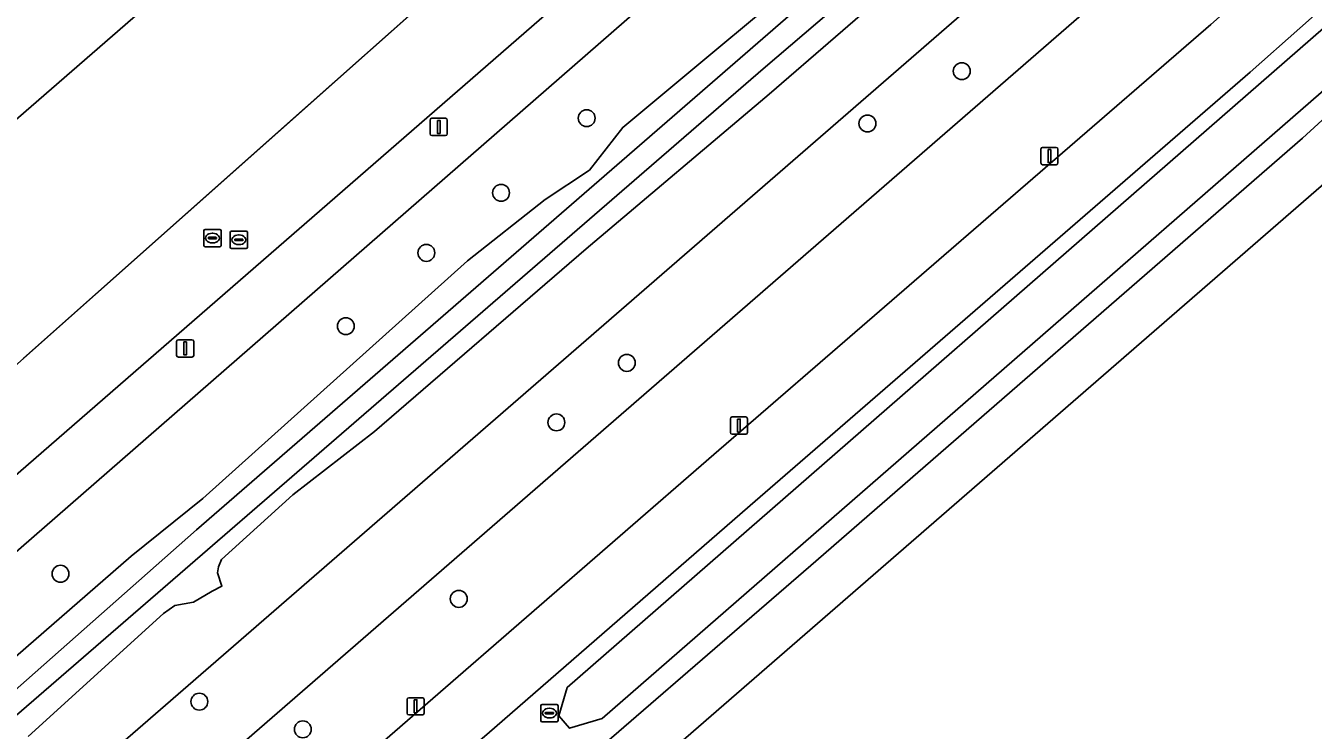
# Model space of a CAD drawing. Extents: x 155018 to 156648, y 383979 to 385733.
# Drawn here: x 155923.3 to 155997.9, y 384081.4 to 384122.2 of the extents above; entities that cross this region are included whole.
import ezdxf

# ---------------------------------------------------------------- set-up
doc = ezdxf.new("R2010")
doc.units = 0
for name, color, linetype in [('IMGEO_Berm_groen', 7, 'Continuous'), ('IMGEO_Boom', 7, 'Continuous'), ('IMGEO_Erf', 7, 'Continuous'), ('IMGEO_Fietspad_gesloten', 7, 'Continuous'), ('IMGEO_Greppel_droge_sloot', 7, 'Continuous'), ('IMGEO_Groenvoorziening', 7, 'Continuous'), ('IMGEO_Kolk', 7, 'Continuous'), ('IMGEO_Lichtmast', 7, 'Continuous'), ('IMGEO_Lijnafwatering', 7, 'Continuous'), ('IMGEO_Loofbos', 7, 'Continuous'), ('IMGEO_Oever', 7, 'Continuous'), ('IMGEO_Pand', 7, 'Continuous'), ('IMGEO_Rijbaan_lokaal_gesloten', 7, 'Continuous'), ('IMGEO_Rioolput', 7, 'Continuous'), ('IMGEO_Waterloop', 7, 'Continuous')]:
    doc.layers.add(name, color=color, linetype=linetype)

msp = doc.modelspace()

# ---------------------------------------------------------------- linework, layer by layer
at = {"layer": 'IMGEO_Berm_groen'}
for points in [[(156038.749, 384158.19), (156029.499, 384150.16), (156000, 384124.635), (155994.251, 384119.512), (155965.578, 384094.681), (155950.186, 384081.3)], [(155968.804, 384090.95), (155997.27, 384115.691), (156000, 384118.183), (156032.747, 384146.463), (156042.459, 384154.994)], [(155952.409, 384076.779), (155968.804, 384090.95)]]:
    msp.add_lwpolyline(points, dxfattribs=at)
msp.add_lwpolyline([(155954.209, 384082.249), (155954.678, 384083.88), (156000, 384123.365), (156037.656, 384155.944), (156039.327, 384156.365), (156040.088, 384155.397), (156039.132, 384153.57), (156000, 384119.755), (155956.722, 384082.095), (155954.818, 384081.523)], close=True, dxfattribs=at)
at = {"layer": 'IMGEO_Boom'}
for centre in [(155977.54, 384119.57), (155955.816, 384116.851), (155972.078, 384116.54), (155950.857, 384112.524), (155946.531, 384109.048), (155941.87, 384104.807), (155958.143, 384102.68), (155954.062, 384099.236), (155925.343, 384090.471), (155948.406, 384089.016), (155933.383, 384083.066), (155939.378, 384081.464)]:
    msp.add_circle(centre, 0.489, dxfattribs=at)
at = {"layer": 'IMGEO_Erf'}
for points in [[(155921.179, 384200.75), (155936.689, 384205.407), (155936.372, 384206.461), (155936.493, 384206.497), (155970.958, 384216.86), (155976.936, 384218.286), (155983.556, 384218.939), (155988.667, 384218.824), (155995.015, 384217.972), (156002.271, 384215.903), (156004.979, 384214.5), (156007.16, 384212.708), (156008.895, 384210.533), (156010.202, 384207.993), (156010.962, 384205.283), (156010.967, 384200.479), (156009.369, 384196.034), (156006.378, 384192.322), (155949.701, 384140.188), (155851.326, 384054.716)], [(155857.749, 384044.829), (155954.025, 384130.334), (156024.189, 384193.573)]]:
    msp.add_lwpolyline(points, dxfattribs=at)
at = {"layer": 'IMGEO_Fietspad_gesloten'}
msp.add_lwpolyline([(155944.17, 384076.126), (155950.186, 384081.3), (155965.578, 384094.681), (155994.251, 384119.512), (156000, 384124.635), (156029.499, 384150.16), (156038.749, 384158.19), (156043.778, 384162.504), (156045.861, 384164.259), (156051.829, 384169.568), (156051.883, 384169.608), (156111.109, 384221.17), (156108.659, 384223.86), (156042.763, 384166.503), (156027.17, 384152.885), (156000, 384129.39), (155991.959, 384122.276), (155963.177, 384097.374), (155941.474, 384078.533), (155898.524, 384041.236), (155893.97, 384037.218), (155891.267, 384034.708)], dxfattribs=at)
at = {"layer": 'IMGEO_Greppel_droge_sloot'}
msp.add_lwpolyline([(155954.818, 384081.523), (155956.722, 384082.095), (156000, 384119.755), (156039.132, 384153.57), (156040.088, 384155.397), (156039.327, 384156.365), (156037.656, 384155.944), (156000, 384123.365), (155954.678, 384083.88), (155954.209, 384082.249)], close=True, dxfattribs=at)
at = {"layer": 'IMGEO_Groenvoorziening'}
for points in [[(155873.512, 384048.817), (156000, 384159.048), (156019.609, 384178.343), (156030.705, 384188.634), (156039.458, 384198.551), (156042.706, 384206.629), (156043.77, 384213.441), (156043.942, 384218.731), (156043.338, 384225.773), (156037.359, 384236.898), (156032.185, 384241.152), (156029.373, 384242.777)], [(155882.665, 384040.607), (156000, 384142.358), (156095.979, 384225.365)], [(155891.267, 384034.708), (155893.97, 384037.218), (155898.524, 384041.236), (155941.474, 384078.533), (155963.177, 384097.374), (155991.959, 384122.276), (156000, 384129.39), (156027.17, 384152.885), (156042.763, 384166.503), (156108.659, 384223.86)], [(156099.856, 384223.125), (156047.39, 384177.287), (156000, 384136.33), (155886.455, 384037.776)], [(156049.546, 384190.659), (156037.913, 384180.38), (156023.347, 384167.763), (156009.468, 384155.768), (155995.213, 384143.255), (155982.266, 384132.102), (155974.065, 384124.891), (155966.377, 384118.246), (155955.783, 384109.293), (155943.524, 384098.708), (155938.804, 384095.05), (155934.675, 384091.3), (155934.499, 384090.864), (155934.443, 384090.534), (155934.694, 384089.751), (155934.132, 384089.46), (155933.051, 384088.835), (155931.968, 384088.635), (155931.302, 384088.164), (155923.474, 384081.051)], [(155957.511, 384126.409), (155857.499, 384039.476), (155854.074, 384036.743)]]:
    msp.add_lwpolyline(points, dxfattribs=at)
at = {"layer": 'IMGEO_Kolk'}
for p, q in [((155953.157, 384081.975), (155953.157, 384082.827)), ((155953.232, 384082.901), (155954.084, 384082.901)), ((155953.645, 384082.681), (155953.67, 384082.681)), ((155954.158, 384082.827), (155954.158, 384081.975)), ((155954.084, 384081.901), (155953.232, 384081.901)), ((155953.416, 384082.395), (155953.416, 384082.407)), ((155953.854, 384082.358), (155953.456, 384082.358)), ((155953.459, 384082.444), (155953.857, 384082.444)), ((155953.668, 384082.121), (155953.643, 384082.121)), ((155953.9, 384082.407), (155953.9, 384082.395))]:
    msp.add_line(p, q, dxfattribs=at)
for points in [[(155953.157, 384081.975), (155953.157, 384082.827)], [(155953.232, 384082.901), (155954.084, 384082.901)], [(155954.158, 384082.827), (155954.158, 384081.975)], [(155954.084, 384081.901), (155953.232, 384081.901)]]:
    msp.add_lwpolyline(points, dxfattribs=at)
for centre, radius, start, end in [((155953.234, 384082.825), 0.0765, 91.55205, 178.44795), ((155953.234, 384082.825), 0.0765, 91.55205, 178.44795), ((155954.082, 384082.825), 0.0765, 1.55205, 88.44795), ((155954.082, 384082.825), 0.0765, 1.55205, 88.44795), ((155953.234, 384081.977), 0.0765, 181.55205, 268.44795), ((155953.234, 384081.977), 0.0765, 181.55205, 268.44795), ((155953.456, 384082.404), 0.0403, 85.87752, 175.75265), ((155953.453, 384082.394), 0.0366, 178.93798, 274.71019), ((155953.857, 384082.401), 0.043, 264.86636, 352.45326), ((155953.861, 384082.406), 0.0386, 1.73085, 96.63898), ((155954.082, 384081.977), 0.0765, 271.55205, 358.44795), ((155954.082, 384081.977), 0.0765, 271.55205, 358.44795)]:
    msp.add_arc(centre, radius, start, end, dxfattribs=at)
for centre, major_axis, ratio, start_param, end_param in [((155953.644, 384082.401), (-0.387, 0.002), 0.722429, 4.712389, 7.853982), ((155953.669, 384082.401), (-0.39, 0.002), 0.717154, 1.570796, 4.712389)]:
    msp.add_ellipse(centre, major_axis=major_axis, ratio=ratio, start_param=start_param, end_param=end_param, dxfattribs=at)
at = {"layer": 'IMGEO_Lichtmast'}
for p, q in [((155946.751, 384115.941), (155946.751, 384116.741)), ((155946.751, 384116.741), (155946.751, 384115.941)), ((155946.851, 384116.841), (155947.641, 384116.841)), ((155947.641, 384116.841), (155946.851, 384116.841)), ((155947.741, 384116.741), (155947.741, 384115.941)), ((155947.741, 384115.941), (155947.741, 384116.741)), ((155947.641, 384115.841), (155946.851, 384115.841)), ((155946.851, 384115.841), (155947.641, 384115.841)), ((155982.121, 384114.254), (155982.121, 384115.054)), ((155982.121, 384115.054), (155982.121, 384114.254)), ((155982.221, 384115.154), (155983.011, 384115.154)), ((155983.011, 384115.154), (155982.221, 384115.154)), ((155983.111, 384115.054), (155983.111, 384114.254)), ((155983.111, 384114.254), (155983.111, 384115.054)), ((155983.011, 384114.154), (155982.221, 384114.154)), ((155982.221, 384114.154), (155983.011, 384114.154)), ((155932.066, 384103.116), (155932.066, 384103.916)), ((155932.066, 384103.916), (155932.066, 384103.116)), ((155932.166, 384104.016), (155932.956, 384104.016)), ((155932.956, 384104.016), (155932.166, 384104.016)), ((155933.056, 384103.916), (155933.056, 384103.116)), ((155933.056, 384103.116), (155933.056, 384103.916)), ((155932.956, 384103.016), (155932.166, 384103.016)), ((155932.166, 384103.016), (155932.956, 384103.016)), ((155964.139, 384098.649), (155964.139, 384099.449)), ((155964.139, 384099.449), (155964.139, 384098.649)), ((155964.239, 384099.549), (155965.029, 384099.549)), ((155965.029, 384099.549), (155964.239, 384099.549)), ((155965.129, 384099.449), (155965.129, 384098.649)), ((155965.129, 384098.649), (155965.129, 384099.449)), ((155965.029, 384098.549), (155964.239, 384098.549)), ((155964.239, 384098.549), (155965.029, 384098.549)), ((155945.413, 384082.397), (155945.413, 384083.197)), ((155945.413, 384083.197), (155945.413, 384082.397)), ((155945.513, 384083.297), (155946.303, 384083.297)), ((155946.303, 384083.297), (155945.513, 384083.297)), ((155946.403, 384083.197), (155946.403, 384082.397)), ((155946.403, 384082.397), (155946.403, 384083.197)), ((155946.303, 384082.297), (155945.513, 384082.297)), ((155945.513, 384082.297), (155946.303, 384082.297))]:
    msp.add_line(p, q, dxfattribs=at)
for points in [[(155947.171, 384116.716), (155947.321, 384116.716), (155947.321, 384115.966), (155947.171, 384115.966), (155947.171, 384116.716)], [(155982.541, 384115.029), (155982.691, 384115.029), (155982.691, 384114.279), (155982.541, 384114.279), (155982.541, 384115.029)], [(155932.486, 384103.891), (155932.636, 384103.891), (155932.636, 384103.141), (155932.486, 384103.141), (155932.486, 384103.891)], [(155964.559, 384099.424), (155964.709, 384099.424), (155964.709, 384098.674), (155964.559, 384098.674), (155964.559, 384099.424)], [(155945.833, 384083.172), (155945.983, 384083.172), (155945.983, 384082.422), (155945.833, 384082.422), (155945.833, 384083.172)]]:
    msp.add_lwpolyline(points, dxfattribs=at)
for centre, start, end in [((155946.851, 384116.741), 90, 180), ((155946.851, 384116.741), 90, 180), ((155947.641, 384116.741), 0, 90), ((155947.641, 384116.741), 360, 90), ((155946.851, 384115.941), 180, 270), ((155946.851, 384115.941), 180, 270), ((155947.641, 384115.941), 270, 0), ((155947.641, 384115.941), 270, 0), ((155982.221, 384115.054), 90, 180), ((155982.221, 384115.054), 90, 180), ((155983.011, 384115.054), 0, 90), ((155983.011, 384115.054), 360, 90), ((155982.221, 384114.254), 180, 270), ((155982.221, 384114.254), 180, 270), ((155983.011, 384114.254), 270, 0), ((155983.011, 384114.254), 270, 0), ((155932.166, 384103.916), 90, 180), ((155932.166, 384103.916), 90, 180), ((155932.956, 384103.916), 0, 90), ((155932.956, 384103.916), 360, 90), ((155932.166, 384103.116), 180, 270), ((155932.166, 384103.116), 180, 270), ((155932.956, 384103.116), 270, 0), ((155932.956, 384103.116), 270, 0), ((155964.239, 384099.449), 90, 180), ((155964.239, 384099.449), 90, 180), ((155965.029, 384099.449), 0, 90), ((155965.029, 384099.449), 360, 90), ((155964.239, 384098.649), 180, 270), ((155964.239, 384098.649), 180, 270), ((155965.029, 384098.649), 270, 0), ((155965.029, 384098.649), 270, 0), ((155945.513, 384083.197), 90, 180), ((155945.513, 384083.197), 90, 180), ((155946.303, 384083.197), 0, 90), ((155946.303, 384083.197), 360, 90), ((155945.513, 384082.397), 180, 270), ((155945.513, 384082.397), 180, 270), ((155946.303, 384082.397), 270, 0), ((155946.303, 384082.397), 270, 0)]:
    msp.add_arc(centre, 0.1, start, end, dxfattribs=at)
at = {"layer": 'IMGEO_Lijnafwatering'}
for points in [[(155937.963, 384116.069), (155952.744, 384129.197)], [(155923.182, 384102.942), (155937.963, 384116.069)]]:
    msp.add_lwpolyline(points, dxfattribs=at)
at = {"layer": 'IMGEO_Loofbos'}
for points in [[(156091.057, 384239.03), (156073.684, 384223.065), (156064.771, 384215.322), (156000, 384159.048), (155873.512, 384048.817)], [(156095.979, 384225.365), (156000, 384142.358), (155882.665, 384040.607), (155880.673, 384040.961), (155879.606, 384042.101), (155878.545, 384040.634), (155877.813, 384039.322), (155877.411, 384038.123), (155877.176, 384037.216), (155879.526, 384036.087)], [(155886.455, 384037.776), (156000, 384136.33), (156047.39, 384177.287), (156099.856, 384223.125)], [(155872.575, 384043.052), (155874.024, 384040.111), (155874.569, 384040.384), (155875.1, 384041.222), (155876.985, 384043.957), (155879.064, 384046.391), (155881.177, 384048.344), (155883.544, 384050.491), (155888.563, 384055.096), (155898.773, 384064.516), (155913.638, 384077.773), (155929.437, 384091.489), (155933.577, 384094.826), (155948.909, 384108.584), (155953.405, 384112.133), (155955.984, 384113.84), (155957.905, 384116.314), (155970.749, 384127.029), (155989.928, 384144.172), (156009.533, 384160.353)]]:
    msp.add_lwpolyline(points, dxfattribs=at)
at = {"layer": 'IMGEO_Oever'}
for points in [[(155880.653, 384046.552), (155933.217, 384093.005), (156034.533, 384180.903), (156084.09, 384223.856)], [(156057.782, 384199.374), (155977.124, 384129.183), (155966.041, 384119.714), (155905.531, 384067.357)], [(156042.41, 384191.172), (156041.489, 384189.738), (156040.52, 384188.213), (156040.321, 384187.982), (156039.338, 384186.851), (156026.933, 384175.883), (156022.221, 384171.623), (156009.533, 384160.353), (155989.928, 384144.172), (155970.749, 384127.029), (155957.905, 384116.314), (155955.984, 384113.84), (155953.405, 384112.133), (155948.909, 384108.584), (155933.577, 384094.826), (155929.437, 384091.489), (155913.638, 384077.773)], [(155923.474, 384081.051), (155931.302, 384088.164), (155931.968, 384088.635), (155933.051, 384088.835), (155934.132, 384089.46), (155934.694, 384089.751), (155934.443, 384090.534), (155934.499, 384090.864), (155934.675, 384091.3), (155938.804, 384095.05), (155943.524, 384098.708), (155955.783, 384109.293), (155966.377, 384118.246), (155974.065, 384124.891), (155982.266, 384132.102), (155995.213, 384143.255), (156009.468, 384155.768), (156023.347, 384167.763), (156037.913, 384180.38), (156049.546, 384190.659)]]:
    msp.add_lwpolyline(points, dxfattribs=at)
at = {"layer": 'IMGEO_Pand'}
msp.add_lwpolyline([(155851.326, 384054.716), (155949.701, 384140.188), (156006.378, 384192.322), (156009.369, 384196.034), (156010.967, 384200.479), (156010.962, 384205.283), (156010.202, 384207.993), (156008.895, 384210.533), (156007.16, 384212.708), (156004.979, 384214.5), (156002.271, 384215.903), (155995.015, 384217.972), (155988.667, 384218.824), (155983.556, 384218.939), (155976.936, 384218.286), (155970.958, 384216.86), (155936.493, 384206.497), (155936.372, 384206.461), (155936.689, 384205.407), (155921.179, 384200.75)], dxfattribs=at)
at = {"layer": 'IMGEO_Rijbaan_lokaal_gesloten'}
for points in [[(155897.084, 384011.803), (155904.527, 384031.468), (155950.631, 384071.486), (155949.486, 384072.767), (155952.507, 384075.409), (155953.649, 384074.106), (156000.554, 384114.819), (156000, 384115.432), (155999.347, 384116.175), (156000, 384116.738), (156002.457, 384118.77), (156003.602, 384117.465), (156047.548, 384155.61)], [(156042.459, 384154.994), (156032.747, 384146.463), (156000, 384118.183), (155997.27, 384115.691), (155968.804, 384090.95), (155952.409, 384076.779), (155948.039, 384072.893), (155906.14, 384036.547), (155903.817, 384034.497), (155903.801, 384034.483), (155899.907, 384031.211)], [(155854.074, 384036.743), (155857.499, 384039.476), (155957.511, 384126.409), (155954.025, 384130.334), (155857.749, 384044.829)]]:
    msp.add_lwpolyline(points, dxfattribs=at)
at = {"layer": 'IMGEO_Rioolput'}
for p, q in [((155933.642, 384109.481), (155933.642, 384110.333)), ((155933.717, 384110.407), (155934.569, 384110.407)), ((155934.13, 384110.187), (155934.155, 384110.187)), ((155934.643, 384110.333), (155934.643, 384109.481)), ((155935.171, 384109.38), (155935.171, 384110.232)), ((155935.246, 384110.306), (155936.098, 384110.306)), ((155936.172, 384110.232), (155936.172, 384109.38)), ((155933.901, 384109.901), (155933.901, 384109.913)), ((155934.339, 384109.864), (155933.941, 384109.864)), ((155933.944, 384109.95), (155934.342, 384109.95)), ((155934.153, 384109.627), (155934.128, 384109.627)), ((155934.385, 384109.913), (155934.385, 384109.901)), ((155935.43, 384109.8), (155935.43, 384109.812)), ((155935.868, 384109.763), (155935.47, 384109.763)), ((155935.473, 384109.849), (155935.871, 384109.849)), ((155935.682, 384109.526), (155935.657, 384109.526)), ((155935.659, 384110.086), (155935.684, 384110.086)), ((155935.914, 384109.812), (155935.914, 384109.8)), ((155934.569, 384109.407), (155933.717, 384109.407)), ((155936.098, 384109.306), (155935.246, 384109.306))]:
    msp.add_line(p, q, dxfattribs=at)
for points in [[(155933.642, 384109.481), (155933.642, 384110.333)], [(155933.717, 384110.407), (155934.569, 384110.407)], [(155934.643, 384110.333), (155934.643, 384109.481)], [(155935.171, 384109.38), (155935.171, 384110.232)], [(155935.246, 384110.306), (155936.098, 384110.306)], [(155936.172, 384110.232), (155936.172, 384109.38)], [(155934.569, 384109.407), (155933.717, 384109.407)], [(155936.098, 384109.306), (155935.246, 384109.306)]]:
    msp.add_lwpolyline(points, dxfattribs=at)
for centre, radius, start, end in [((155933.719, 384110.331), 0.0765, 91.55205, 178.44795), ((155933.719, 384110.331), 0.0765, 91.55205, 178.44795), ((155934.567, 384110.331), 0.0765, 1.55205, 88.44795), ((155934.567, 384110.331), 0.0765, 1.55205, 88.44795), ((155935.248, 384110.23), 0.0765, 91.55205, 178.44795), ((155935.248, 384110.23), 0.0765, 91.55205, 178.44795), ((155936.096, 384110.23), 0.0765, 1.55205, 88.44795), ((155936.096, 384110.23), 0.0765, 1.55205, 88.44795), ((155933.719, 384109.483), 0.0765, 181.55205, 268.44795), ((155933.719, 384109.483), 0.0765, 181.55205, 268.44795), ((155933.941, 384109.91), 0.0403, 85.87752, 175.75265), ((155933.938, 384109.9), 0.0366, 178.93798, 274.71019), ((155934.342, 384109.907), 0.043, 264.86636, 352.45326), ((155934.346, 384109.912), 0.0386, 1.73085, 96.63898), ((155934.567, 384109.483), 0.0765, 271.55205, 358.44795), ((155934.567, 384109.483), 0.0765, 271.55205, 358.44795), ((155935.47, 384109.809), 0.0403, 85.87752, 175.75265), ((155935.467, 384109.799), 0.0366, 178.93798, 274.71019), ((155935.871, 384109.806), 0.043, 264.86636, 352.45326), ((155935.875, 384109.811), 0.0386, 1.73085, 96.63898), ((155935.248, 384109.382), 0.0765, 181.55205, 268.44795), ((155935.248, 384109.382), 0.0765, 181.55205, 268.44795), ((155936.096, 384109.382), 0.0765, 271.55205, 358.44795), ((155936.096, 384109.382), 0.0765, 271.55205, 358.44795)]:
    msp.add_arc(centre, radius, start, end, dxfattribs=at)
for centre, major_axis, ratio, start_param, end_param in [((155934.129, 384109.907), (-0.387, 0.002), 0.722429, 4.712389, 7.853982), ((155934.154, 384109.907), (-0.39, 0.002), 0.717154, 1.570796, 4.712389), ((155935.658, 384109.806), (-0.387, 0.002), 0.722429, 4.712389, 7.853982), ((155935.683, 384109.806), (-0.39, 0.002), 0.717154, 1.570796, 4.712389)]:
    msp.add_ellipse(centre, major_axis=major_axis, ratio=ratio, start_param=start_param, end_param=end_param, dxfattribs=at)
at = {"layer": 'IMGEO_Waterloop'}
for points in [[(156084.09, 384223.856), (156034.533, 384180.903), (155933.217, 384093.005), (155880.653, 384046.552)], [(155905.531, 384067.357), (155966.041, 384119.714), (155977.124, 384129.183), (156057.782, 384199.374)]]:
    msp.add_lwpolyline(points, dxfattribs=at)

doc.saveas('drawing.dxf')
